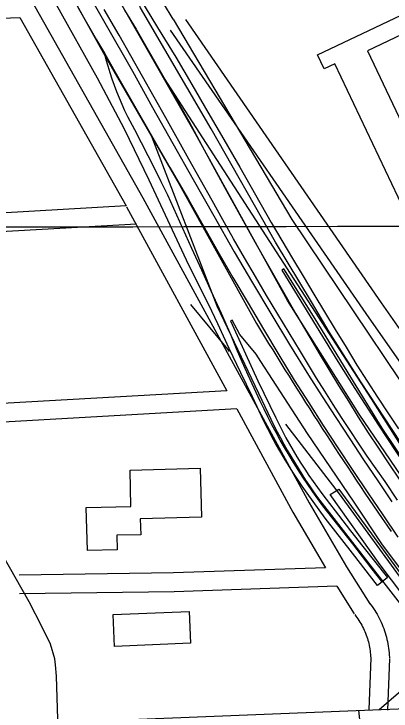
# Model space of a CAD drawing. Extents: x 3297716 to 3335574, y 688621 to 713991.
# Drawn here: x 3330050 to 3330655, y 702343 to 703462 of the extents above; entities that cross this region are included whole.
import ezdxf

# ---------------------------------------------------------------- set-up
doc = ezdxf.new("R2010")
doc.units = 0
for name, color, linetype in [('V-BLDG-OTLN', 7, 'Continuous'), ('V-BRDG-OTLN', 7, 'Continuous'), ('V-GRID-MAJR', 7, 'Continuous'), ('V-ROAD-CNTR', 7, 'Continuous')]:
    doc.layers.add(name, color=color, linetype=linetype)

msp = doc.modelspace()

# ---------------------------------------------------------------- linework, layer by layer
at = {"layer": 'V-BLDG-OTLN'}
for points in [[(3330707.3955477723, 703082.455808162), (3330565.0748324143, 703382.1952086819), (3330547.6658672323, 703373.9292252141), (3330537.070888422, 703396.2431805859), (3330671.4616196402, 703460.054052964), (3330683.698595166, 703434.2811045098), (3330617.52172752, 703402.860167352), (3330758.197446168, 703106.5767599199)], [(3330236.260490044, 702729.669513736), (3330348.665265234, 702732.6245078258), (3330350.7352610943, 702653.8996652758), (3330252.6644572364, 702651.320670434), (3330253.330455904, 702625.989721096), (3330214.818532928, 702624.976723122), (3330215.430531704, 702601.7067696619), (3330167.8186269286, 702600.454772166), (3330166.003630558, 702669.46263415), (3330237.794486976, 702671.3506303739)], [(3330333.5372954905, 702451.566069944), (3330211.36253984, 702446.3960802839), (3330209.189544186, 702497.7409775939), (3330331.364299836, 702502.910967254)]]:
    msp.add_lwpolyline(points, close=True, dxfattribs=at)
at = {"layer": 'V-BRDG-OTLN'}
for points in [[(3330693.041, 702740.0430000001), (3330670.186, 702774.476), (3330606.669, 702871.385), (3330556.024, 702951.661), (3330527.702, 703000.077), (3330469.668, 703095.551), (3330366.553, 703277.422), (3330253.268, 703472.166), (3330251.255, 703475.92), (3330184.472, 703587.985), (3330181.168, 703592.9450000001), (3330177.693, 703597.784), (3330174.0470000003, 703602.4990000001), (3330170.238, 703607.08), (3330166.269, 703611.5260000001), (3330162.146, 703615.827), (3330157.872, 703619.98), (3330153.457, 703623.98), (3330148.9, 703627.822), (3330144.21, 703631.5), (3330139.395, 703635.011), (3330134.4590000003, 703638.3470000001), (3330129.407, 703641.509)], [(3330151.386, 703525.74), (3330195.646, 703447.9400000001), (3330239.964, 703370.172), (3330272.474, 703312.098), (3330305.074, 703254.077), (3330337.762, 703196.1), (3330370.537, 703138.174), (3330403.401, 703080.302), (3330432.8000000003, 703030.523), (3330462.465, 702980.902), (3330492.395, 702931.441), (3330522.59, 702882.1410000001), (3330544.461, 702847.948), (3330566.5160000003, 702813.871), (3330588.755, 702779.915), (3330611.181, 702746.08), (3330633.788, 702712.368), (3330656.579, 702678.779)], [(3330251.505, 703488.235), (3330280.4020000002, 703440.42), (3330309.486, 703392.718), (3330335.5160000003, 703348.694), (3330361.364, 703304.56), (3330387.025, 703260.321), (3330412.502, 703215.974), (3330437.795, 703171.522), (3330462.901, 703126.963), (3330479.8710000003, 703098.273), (3330496.9, 703069.613), (3330513.991, 703040.99), (3330531.1350000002, 703012.402), (3330548.336, 702983.849), (3330565.592, 702955.335), (3330582.906, 702926.859), (3330600.271, 702898.4230000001), (3330616.6750000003, 702872.6730000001), (3330633.2660000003, 702847.0430000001), (3330650.037, 702821.531), (3330666.995, 702796.14)], [(3330699.077, 702532.458), (3330640.287, 702611.297), (3330595.765, 702678.318), (3330520.86, 702788.2000000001), (3330446.022, 702904.254), (3330438.608, 702915.995), (3330412.207, 702947.1510000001), (3330400.122, 702970.605), (3330397.363, 702969.263), (3330421.464, 702916.185), (3330441.553, 702872.753), (3330470.389, 702813.451), (3330475.542, 702802.792), (3330480.881, 702792.224), (3330486.4, 702781.75), (3330492.1040000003, 702771.375), (3330497.984, 702761.1020000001), (3330504.04, 702750.932), (3330510.272, 702740.872), (3330516.678, 702730.921), (3330523.256, 702721.083), (3330530.004, 702711.363), (3330536.916, 702701.762), (3330543.9960000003, 702692.281), (3330551.238, 702682.9280000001), (3330570.661, 702657.568), (3330590.178, 702632.294), (3330609.788, 702607.109), (3330649.284, 702557.015), (3330640.684, 702550.072), (3330633.367, 702544.162), (3330593.48, 702596.044), (3330549.5300000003, 702652.7710000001), (3330520.485, 702692.871), (3330512.696, 702703.861), (3330505.092, 702714.9770000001), (3330497.6720000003, 702726.223), (3330490.443, 702737.587), (3330483.404, 702749.073), (3330476.555, 702760.674), (3330469.903, 702772.389), (3330463.444, 702784.212), (3330457.185, 702796.1460000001), (3330451.125, 702808.18), (3330432.7260000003, 702847.088), (3330414.184, 702885.93), (3330395.498, 702924.705), (3330386.312, 702944.79), (3330376.932, 702964.782), (3330367.358, 702984.685), (3330327.1210000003, 703066.748), (3330266.822, 703194.984), (3330227.269, 703277.039), (3330184.287, 703359.135), (3330118.381, 703476.459)], [(3330153.252, 703472.105), (3330182.6350000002, 703420.784), (3330195.131, 703398.975), (3330212.04, 703369.473), (3330241.465, 703318.175), (3330270.912, 703266.887), (3330300.378, 703215.611), (3330329.865, 703164.3520000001), (3330353.503, 703122.48), (3330377.3540000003, 703080.732), (3330401.418, 703039.104), (3330425.6950000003, 702997.603), (3330450.187, 702956.226), (3330474.8880000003, 702914.975), (3330499.802, 702873.851), (3330523.024, 702837.546), (3330546.421, 702801.3520000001), (3330569.989, 702765.268), (3330593.728, 702729.297), (3330617.6380000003, 702693.441), (3330641.718, 702657.699), (3330665.969, 702622.072)], [(3330665.754, 702681.638), (3330645.5130000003, 702711.3690000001), (3330631.2060000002, 702731.732), (3330617.065, 702752.21), (3330603.089, 702772.8030000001), (3330589.279, 702793.504), (3330575.64, 702814.318), (3330562.166, 702835.24), (3330548.862, 702856.273), (3330535.73, 702877.41), (3330522.768, 702898.654), (3330509.981, 702920.003), (3330491.631, 702949.934), (3330473.453, 702979.974), (3330455.443, 703010.115), (3330437.602, 703040.355), (3330419.936, 703070.697), (3330402.438, 703101.136), (3330385.114, 703131.676), (3330367.9620000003, 703162.312), (3330330.879, 703228.876), (3330293.634, 703295.35), (3330256.227, 703361.732), (3330218.661, 703428.017), (3330194.644, 703469.436)], [(3330227.605, 703468.08), (3330245.84, 703437.457), (3330288.383, 703363.878), (3330330.684, 703290.158), (3330351.545, 703251.121), (3330372.585, 703212.181), (3330393.802, 703173.336), (3330415.1950000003, 703134.588), (3330436.769, 703095.9400000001), (3330458.517, 703057.3910000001), (3330480.4420000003, 703018.942), (3330502.542, 702980.593), (3330524.819, 702942.344), (3330540.002, 702916.636), (3330555.3710000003, 702891.0380000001), (3330570.919, 702865.5480000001), (3330586.6520000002, 702840.172), (3330602.565, 702814.908), (3330618.6580000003, 702789.758), (3330634.929, 702764.725), (3330651.381, 702739.809), (3330668.011, 702715.01)], [(3330640.684, 702550.072), (3330625.052, 702570.5260000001), (3330609.342, 702590.938), (3330593.553, 702611.314), (3330577.6920000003, 702631.644), (3330561.756, 702651.934), (3330545.7490000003, 702672.176), (3330537.512, 702683.479), (3330529.431, 702694.9010000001), (3330521.507, 702706.437), (3330513.7430000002, 702718.09), (3330506.139, 702729.8520000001), (3330498.698, 702741.724), (3330491.4220000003, 702753.701), (3330484.313, 702765.782), (3330477.37, 702777.964), (3330470.598, 702790.241), (3330463.997, 702802.615), (3330457.566, 702815.08), (3330451.312, 702827.636), (3330445.231, 702840.2760000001), (3330435.366, 702861.1900000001), (3330425.738, 702882.2170000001), (3330416.35, 702903.3520000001), (3330407.2060000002, 702924.5920000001), (3330398.305, 702945.934), (3330382.863, 702980.953), (3330367.2090000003, 703015.88), (3330351.341, 703050.71), (3330335.264, 703085.442), (3330325.927, 703107.028), (3330316.379, 703128.52), (3330306.62, 703149.915), (3330296.653, 703171.214), (3330286.472, 703192.415), (3330276.0870000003, 703213.5160000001), (3330265.4930000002, 703234.512), (3330254.693, 703255.402), (3330243.688, 703276.185), (3330232.4790000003, 703296.857), (3330227.846, 703306.714), (3330223.4080000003, 703316.659), (3330219.169, 703326.6900000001), (3330215.126, 703336.8030000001), (3330211.286, 703346.9940000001), (3330207.647, 703357.259), (3330204.21, 703367.593), (3330200.9790000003, 703377.993), (3330197.952, 703388.454), (3330195.131, 703398.975)], [(3330683.481, 702733.581), (3330640.981, 702797.1510000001), (3330590.451, 702878.643), (3330533.197, 702972.554), (3330483.336, 703052.666), (3330479.883, 703050.647), (3330569.473, 702904.252), (3330597.109, 702860.738), (3330634.862, 702802.022), (3330692.869, 702714.275)], [(3330875.268, 702279.478), (3330801.487, 702367.403), (3330750.752, 702430.377), (3330693.948, 702503.024), (3330637.856, 702577.718), (3330557.492, 702690.403), (3330571.306, 702699.167), (3330624.003, 702627.251), (3330669.94, 702564.331), (3330732.107, 702480.6510000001), (3330799.066, 702396.235), (3330857.9560000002, 702326.31)]]:
    msp.add_lwpolyline(points, dxfattribs=at)
at = {"layer": 'V-GRID-MAJR'}
msp.add_spline([(3301843.772, 703091.794), (3307096.381, 703095.232), (3312348.989, 703099.434), (3317601.597, 703104.4), (3322854.204, 703110.13), (3328106.81, 703116.6240000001), (3333359.415, 703123.882), (3333359.416, 703123.882)], degree=3, dxfattribs=at)
at = {"layer": 'V-ROAD-CNTR'}
for points in [[(3329724.530513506, 698933.26010657), (3330151.9156587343, 698940.578091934), (3330162.30763795, 698940.8760913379), (3330179.0206045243, 698945.401082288), (3330194.136574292, 698954.9690631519), (3330202.966556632, 698964.5780439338), (3330210.6095413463, 698978.7270156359), (3330213.3665358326, 698988.6559957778), (3330214.22253412, 698995.4649821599), (3330214.231534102, 699003.1929667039), (3330165.3626318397, 700580.2008126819), (3330145.1506722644, 701539.8438933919), (3330118.1377262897, 702398.8311754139), (3330116.7137291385, 702417.2181386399), (3330115.4767316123, 702426.500120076), (3330108.8387448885, 702450.280072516), (3330095.24777207, 702477.6050178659), (3330074.361813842, 702518.0459369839), (3329154.8726528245, 704139.1216948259), (3329137.5896873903, 704171.638629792), (3329132.901696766, 704187.461598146), (3329127.951706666, 704216.5435399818), (3329124.0357144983, 704255.337462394), (3329098.701765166, 705094.4957840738)], [(3329752.2014581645, 704051.355870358), (3329863.930234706, 703856.7582595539), (3330060.033842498, 703516.29594048), (3330256.999448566, 703167.047638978), (3330523.747915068, 702676.9176192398), (3330583.882794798, 702574.58282391), (3330621.358719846, 702514.9089432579)], [(3329958.247046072, 703822.303328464), (3330196.4855695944, 703394.518184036), (3330314.83733289, 703188.51659604), (3330439.2120841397, 702964.9350432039)], [(3330746.790468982, 702609.8027534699), (3330603.7227551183, 702819.229334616), (3330489.028984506, 703001.7709695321), (3330341.28228, 703269.778433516), (3330122.885716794, 703652.247668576), (3330057.106848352, 703770.4944320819)], [(3330305.206352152, 703453.7300656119), (3330165.7326311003, 703685.2076026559)], [(3329823.9213147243, 703447.0790789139), (3329823.920314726, 703447.0790789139), (3330013.323935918, 703454.9990630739), (3330059.471843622, 703456.220060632)], [(3330059.471843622, 703456.222060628), (3330229.994502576, 703153.859665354)], [(3330305.206352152, 703453.7300656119), (3330495.9929705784, 703132.0387089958), (3330768.4314257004, 702726.2295206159)], [(3330871.860218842, 702666.4826401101), (3330640.020682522, 702998.380976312), (3330325.7963109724, 703453.0300670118)], [(3330965.567031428, 702478.1380167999), (3330859.179244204, 702632.24770858), (3330615.3847317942, 702981.2630105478), (3330301.116360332, 703435.9741011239)], [(3330738.149486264, 702662.9606471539), (3330623.5247155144, 702843.931285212), (3330285.5303915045, 703367.4152382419)], [(3330271.371419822, 703264.173444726), (3330375.80721095, 702993.530986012), (3330447.776067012, 702841.9652891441)], [(3330229.996502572, 703153.859665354), (3330027.396907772, 703142.2696885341), (3330004.64295328, 703141.0766909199)], [(3330230.75750105, 703152.5076680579), (3330230.75750105, 703152.5076680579), (3330391.57717941, 702857.013259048)], [(3330246.41246974, 703124.7497235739), (3330029.038904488, 703112.3137484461), (3329738.224486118, 703097.0677789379)], [(3330333.110296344, 702995.820981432), (3330392.6311773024, 702923.728125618), (3330395.2611720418, 702920.3221324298)], [(3330391.5781794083, 702857.013259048), (3329964.16303424, 702832.84230739), (3329591.9877785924, 702786.0104010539), (3329276.0494104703, 702768.325436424)], [(3330407.4431476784, 702827.8633173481), (3329966.8850287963, 702802.948367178), (3329594.701773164, 702756.114460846), (3329277.725407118, 702738.371496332)], [(3330407.4421476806, 702827.8633173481), (3330497.633967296, 702662.143648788), (3330550.1468622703, 702572.778827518)], [(3330485.620991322, 702803.310366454), (3330572.08681839, 702691.3395903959), (3330682.3915977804, 702539.361894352), (3330825.854310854, 702356.7222596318), (3330989.1359842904, 702167.396638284), (3331148.1656662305, 702034.6389038)], [(3330537.058888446, 702685.80760146), (3330680.840600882, 702500.66297175)], [(3330550.147862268, 702572.7778275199), (3330306.078350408, 702564.466844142), (3330058.408845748, 702560.773851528)], [(3330568.0598264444, 702543.370886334), (3330306.81234894, 702534.4749041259), (3330058.856844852, 702530.77791152)], [(3330568.0598264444, 702543.370886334), (3330595.9527706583, 702498.9549751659)], [(3330620.5227215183, 702516.1069408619), (3330622.6297173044, 702513.3809463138), (3330624.7817130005, 702510.453952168), (3330626.8617088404, 702507.47295813), (3330628.865704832, 702504.4459641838), (3330630.7967009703, 702501.3669703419), (3330632.6496972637, 702498.2449765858), (3330634.4266937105, 702495.07798292), (3330636.12669031, 702491.866989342), (3330637.74668707, 702488.613995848), (3330639.28668399, 702485.3250024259), (3330640.745681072, 702481.99800908), (3330642.12167832, 702478.6360158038), (3330643.414675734, 702475.24302259), (3330644.625673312, 702471.8180294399), (3330645.75167106, 702468.365036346), (3330646.7926689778, 702464.8850433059), (3330647.748667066, 702461.3800503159), (3330648.617665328, 702457.854057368), (3330649.4006637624, 702454.307064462), (3330650.09666237, 702450.7410715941), (3330650.7046611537, 702447.1600787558), (3330651.2246601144, 702443.564085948), (3330651.6556592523, 702439.959093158), (3330651.999658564, 702436.3431003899), (3330652.2546580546, 702432.720107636), (3330652.4176577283, 702429.1411147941), (3330652.46165764, 702427.57811792)], [(3330596.788768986, 702497.756977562), (3330598.675765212, 702495.3169824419), (3330600.39176178, 702492.983987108), (3330602.0477584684, 702490.608991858), (3330603.647755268, 702488.191996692), (3330605.1867521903, 702485.7390015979), (3330606.6657492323, 702483.247006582), (3330608.0847463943, 702480.7180116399), (3330609.438743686, 702478.159016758), (3330610.7307411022, 702475.5660219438), (3330611.958738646, 702472.941027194), (3330613.12173632, 702470.2880325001), (3330614.2197341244, 702467.6080378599), (3330615.252732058, 702464.899043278), (3330616.217730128, 702462.1680487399), (3330617.115728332, 702459.4130542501), (3330617.9467266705, 702456.6370598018), (3330618.7087251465, 702453.844065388), (3330619.40172376, 702451.0300710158), (3330620.0267225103, 702448.201076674), (3330620.580721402, 702445.3570823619), (3330621.0667204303, 702442.5000880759), (3330621.480719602, 702439.6340938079), (3330621.8257189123, 702436.757099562), (3330622.099718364, 702433.8711053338), (3330622.302717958, 702430.9821111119), (3330622.4377176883, 702428.0371170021), (3330622.473717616, 702426.740119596)], [(3330622.4767176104, 702427.66811774), (3330619.6787232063, 702345.2602825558)], [(3330652.458657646, 702426.650119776), (3330649.6606632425, 702344.2422845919)], [(3330671.0476204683, 702374.994223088), (3330635.8316909, 702344.79828348)], [(3330814.97633261, 702351.9692691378), (3330612.6867371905, 702343.8712853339), (3330196.873568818, 702327.2403185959), (3329935.144092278, 702318.234336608), (3329697.3515678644, 702311.5423499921), (3329461.727039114, 702298.5423759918), (3329229.151504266, 702292.604387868), (3329019.32992391, 702287.2483985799), (3328801.8783588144, 702278.7234156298), (3328511.77093903, 702265.7384415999), (3328368.7752250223, 702266.159440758), (3328313.9343347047, 702257.2104586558)], [(3330633.835694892, 701618.0877369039), (3330632.713697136, 701648.3466763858), (3330619.80672295, 702187.229598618), (3330603.419755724, 702344.459284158)]]:
    msp.add_lwpolyline(points, dxfattribs=at)
for centre, radius, start, end in [((3336456.8419699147, 706622.6434751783), 7042.066487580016, 211.29257247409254, 214.52661969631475), ((3331308.4349800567, 703230.4426940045), 944.2713903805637, 204.2930909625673, 215.22425485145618)]:
    msp.add_arc(centre, radius, start, end, dxfattribs=at)

doc.saveas('drawing.dxf')
